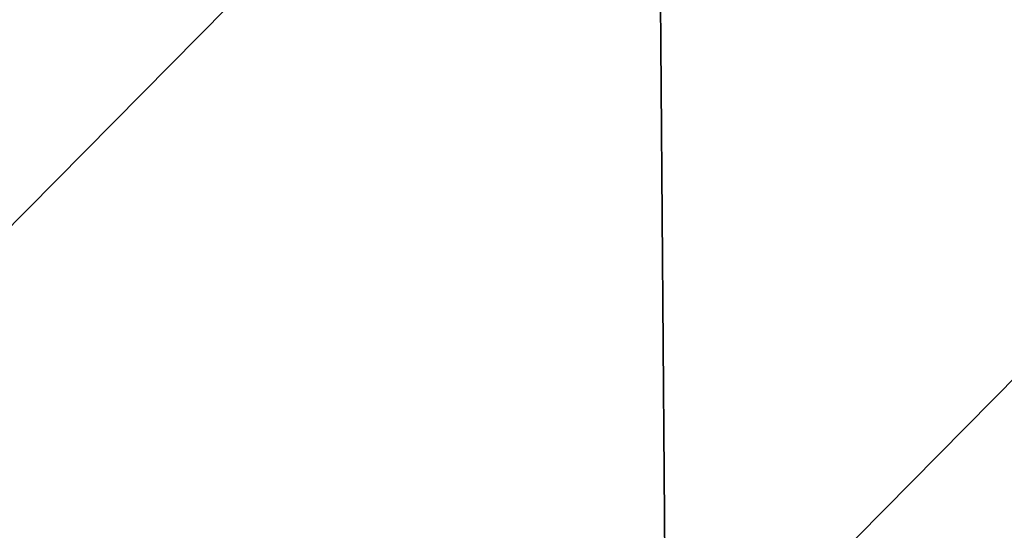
# Model space of a CAD drawing. Header units: millimetres. Extents: x -125 to 125, y -4 to 53.
# Tile 384 of 446: x 106.4 to 116.56, y 5.35 to 10.62. Entities that reach past the tile are written whole.
import ezdxf

# ---------------------------------------------------------------- set-up
doc = ezdxf.new("R2010")
doc.units = ezdxf.units.MM
doc.header["$LTSCALE"] = 65.185185
doc.layers.add('507', color=7, linetype='CONTINUOUS')
doc.layers.add('509', color=7, linetype='CONTINUOUS')

msp = doc.modelspace()

# ---------------------------------------------------------------- linework, layer by layer
at = {"layer": '507', "color": 7, "linetype": 'CONTINUOUS'}
for points in [[(101.083, 15.236, 124.867), (101.167, 3.29, 124.971), (112.975, 15.236, 124.867), (101.083, 15.236, 124.867)], [(101.167, 3.29, 124.971), (113.069, 3.29, 124.971), (112.975, 15.236, 124.867), (101.167, 3.29, 124.971)], [(112.975, 15.236, 124.867), (113.069, 3.29, 124.971), (124.867, 15.236, 124.867), (112.975, 15.236, 124.867)], [(124.867, 15.236, 124.867), (113.069, 3.29, 124.971), (124.955, 5.212, 124.955), (124.867, 15.236, 124.867)]]:
    msp.add_3dface(points, dxfattribs=at)
at = {"layer": '509', "color": 7, "linetype": 'CONTINUOUS'}
for points in [[(112.975, 15.236, -124.867), (101.167, 3.29, -124.971), (101.083, 15.236, -124.867), (112.975, 15.236, -124.867)], [(113.069, 3.29, -124.971), (101.167, 3.29, -124.971), (112.975, 15.236, -124.867), (113.069, 3.29, -124.971)], [(124.867, 15.236, -124.867), (113.069, 3.29, -124.971), (112.975, 15.236, -124.867), (124.867, 15.236, -124.867)], [(124.867, 15.236, -124.867), (124.955, 5.212, -124.955), (113.069, 3.29, -124.971), (124.867, 15.236, -124.867)]]:
    msp.add_3dface(points, dxfattribs=at)

doc.saveas('drawing.dxf')
